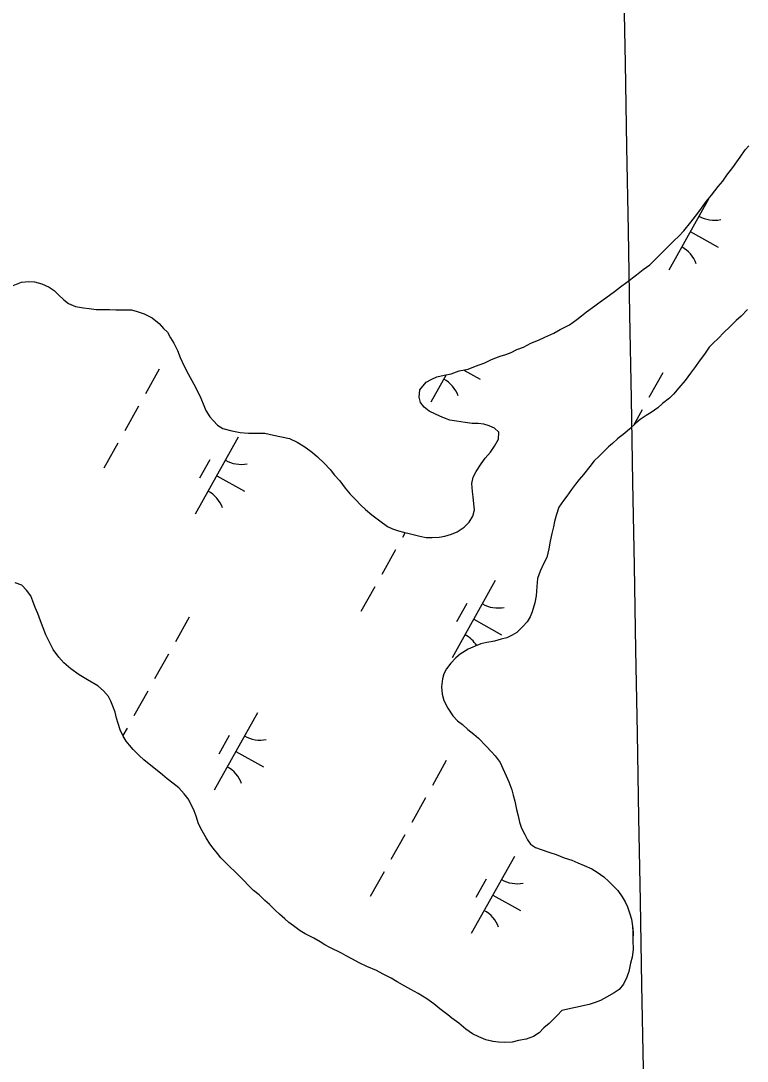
# Model space of a CAD drawing. Extents: x 3923531 to 3943530, y 207391 to 229799.
# Drawn here: x 3935378 to 3935788, y 213699 to 214286 of the extents above; entities that cross this region are included whole.
import ezdxf

# ---------------------------------------------------------------- set-up
doc = ezdxf.new("R2010")
doc.units = 0
for name, color, linetype in [('V-GRID-MAJR', 7, 'Continuous'), ('V-TOPO-SHOR', 7, 'Continuous'), ('V-WETL-SWMP', 7, 'Continuous')]:
    doc.layers.add(name, color=color, linetype=linetype)

msp = doc.modelspace()

# ---------------------------------------------------------------- linework, layer by layer
at = {"layer": 'V-GRID-MAJR'}
msp.add_spline([(3935779.93, 210874.81), (3935760.83, 211942.59), (3935652.4, 218002.59), (3935543.98, 224062.57), (3935501.82, 226418.85)], degree=3, dxfattribs=at)
at = {"layer": 'V-TOPO-SHOR'}
for points in [[(3935756.29, 214172.68), (3935758.98, 214175.96), (3935761.33, 214179.24), (3935765.19, 214184.49), (3935767.88, 214187.77), (3935771.74, 214192.7), (3935774.26, 214195.81), (3935776.61, 214199.1), (3935779.97, 214203.53), (3935782.15, 214206.65), (3935784.17, 214209.28), (3935787.03, 214213.38), (3935789.04, 214215.68)], [(3935520.44, 214052.3), (3935525.06, 214051.25), (3935529.52, 214050.37), (3935533.8, 214048.34), (3935538.24, 214045.64), (3935542.5, 214042.45), (3935545.29, 214040.1), (3935549.06, 214036.42), (3935552.5, 214032.91), (3935554.94, 214029.57), (3935557.89, 214026.39), (3935560.99, 214022.22), (3935563.76, 214018.88), (3935566.71, 214015.87), (3935569.82, 214012.69), (3935572.44, 214010.34), (3935576.05, 214007.16), (3935580.48, 214003.8), (3935584.91, 214000.61), (3935587.71, 213999.25), (3935591.01, 213998.22), (3935593.98, 213997.53), (3935597.94, 213996.49), (3935603.06, 213995.28), (3935606.69, 213994.41), (3935610.17, 213994.37), (3935614.14, 213994.66), (3935617.29, 213995.12), (3935620.95, 213996.24), (3935624.27, 213997.69), (3935628.11, 214000.3), (3935630.95, 214003.08), (3935633.14, 214006.53), (3935634.01, 214010), (3935633.71, 214013.48), (3935633.26, 214017.46), (3935632.8, 214020.44), (3935632.52, 214024.91), (3935633.22, 214028.55), (3935634.91, 214031.67), (3935637.77, 214036.11), (3935640.12, 214039.23), (3935642.97, 214042.67), (3935645.33, 214045.96), (3935647.52, 214050.07), (3935647.73, 214054.04), (3935645.28, 214056.22), (3935642.31, 214057.57), (3935639.34, 214058.43), (3935636.04, 214058.8), (3935632.73, 214058.84), (3935628.76, 214059.38), (3935623.8, 214060.09), (3935620, 214060.8), (3935616.21, 214062.17), (3935611.93, 214064.03), (3935608.47, 214065.72), (3935605.52, 214068.08), (3935603.56, 214070.75), (3935602.77, 214073.73), (3935603.14, 214077.87), (3935606.67, 214082.13), (3935610, 214083.91), (3935612.82, 214085.21), (3935616.8, 214086.16), (3935620.79, 214086.94), (3935625.27, 214088.55), (3935630.41, 214089.48), (3935634.57, 214091.26), (3935639.89, 214093.19), (3935643.71, 214094.96), (3935648.54, 214096.9), (3935651.69, 214097.86), (3935654.68, 214098.98), (3935658.01, 214100.6), (3935661.67, 214102.05), (3935665.83, 214104.15), (3935670.15, 214105.93), (3935673.81, 214107.54), (3935678.8, 214109.8), (3935682.46, 214111.92), (3935687.63, 214114.67), (3935691.8, 214117.61), (3935694.47, 214119.73), (3935697.31, 214121.85), (3935701.98, 214125.27), (3935704.98, 214127.56), (3935708.32, 214129.84), (3935713.16, 214133.43), (3935716.5, 214136.04), (3935720.17, 214138.65), (3935725.51, 214142.89), (3935729.35, 214145.83), (3935733.02, 214148.43), (3935737.37, 214152.86), (3935740.21, 214155.64), (3935742.89, 214158.26), (3935746.74, 214162.02), (3935749.42, 214164.64), (3935752.27, 214167.75), (3935756.29, 214172.68)], [(3935373.4, 214136.83), (3935378.06, 214138.77), (3935382.2, 214139.05), (3935385.5, 214138.85), (3935389.63, 214137.81), (3935393.75, 214135.78), (3935396.54, 214133.93), (3935399, 214131.59), (3935401.94, 214128.74), (3935404.57, 214126.73), (3935408.52, 214125.03), (3935413.15, 214124.15), (3935416.29, 214123.78), (3935420.25, 214123.24), (3935424.23, 214123.2), (3935427.7, 214123.16), (3935431.34, 214123.12), (3935436.14, 214123.07), (3935440.28, 214123.02), (3935443.42, 214122.16), (3935447.37, 214120.79), (3935451.82, 214118.59), (3935455.92, 214115.4), (3935458.37, 214112.56), (3935460.5, 214110.39), (3935462.29, 214107.22), (3935464.07, 214104.22), (3935466.18, 214100.06), (3935467.79, 214096.07), (3935469.73, 214091.58), (3935472.32, 214086.92), (3935475.4, 214081.09), (3935477.83, 214076.43), (3935479.45, 214073.1), (3935481.06, 214068.95), (3935482.19, 214066.12), (3935484.47, 214062.62), (3935486.6, 214060.28), (3935488.72, 214057.94), (3935491.84, 214056.08), (3935496.96, 214054.71), (3935501.58, 214053.83), (3935506.38, 214053.44), (3935511.35, 214053.39), (3935515.48, 214053.34), (3935520.44, 214052.3)], [(3935788.19, 214123.17), (3935784.67, 214119.56), (3935781.83, 214116.95), (3935778.15, 214113.18), (3935775.14, 214110.4), (3935771.45, 214106.64), (3935769.11, 214104.51), (3935766.6, 214101.89), (3935763.91, 214097.95), (3935761.05, 214094.01), (3935758.87, 214091.05), (3935756.01, 214087.27), (3935752.99, 214083.17), (3935749.47, 214078.9), (3935746.45, 214075.46), (3935744.11, 214073.17), (3935740.27, 214070.07), (3935737.59, 214067.78), (3935733.92, 214065.01), (3935731.09, 214063.38), (3935727.59, 214061.1), (3935725.25, 214058.98), (3935721.74, 214055.87), (3935718.9, 214053.42), (3935714.89, 214050.15), (3935712.05, 214047.54), (3935709.71, 214045.58), (3935704.52, 214040.34), (3935701.68, 214037.72), (3935699.16, 214034.61), (3935695.63, 214030.01), (3935693.12, 214027.22), (3935691.11, 214024.6), (3935688.75, 214021.48), (3935686.23, 214017.86), (3935684.38, 214015.4), (3935681.69, 214011.62), (3935680.15, 214006.84), (3935679.29, 214003.54), (3935678.59, 214000.4), (3935677.72, 213996.77), (3935676.85, 213992.31), (3935675.97, 213988.02), (3935674.93, 213983.23), (3935673.23, 213979.94), (3935671.2, 213975.49), (3935669.66, 213971.21), (3935669.28, 213966.74), (3935668.89, 213961.45), (3935668.19, 213957.49), (3935666.64, 213952.37), (3935665.45, 213949.57), (3935663.77, 213946.78), (3935661.42, 213944.15), (3935657.91, 213940.72), (3935655.24, 213939.26), (3935652.25, 213937.8), (3935649.09, 213937.01), (3935645.28, 213935.89), (3935640.96, 213935.11), (3935637.65, 213934.32), (3935634.48, 213933.03), (3935630.5, 213931.42), (3935625.99, 213928.49), (3935623.49, 213926.36), (3935620.64, 213923.42), (3935618.29, 213920.3), (3935616.77, 213917.5), (3935615.91, 213914.53)], [(3935385.83, 213954.83), (3935384.54, 213958.49), (3935383.25, 213961.48), (3935380.97, 213964.65), (3935378.35, 213967.49), (3935374.56, 213968.86)], [(3935683.4, 213727.12), (3935680.88, 213724.5), (3935678.54, 213722.21), (3935676.2, 213719.92), (3935673.19, 213717.47), (3935670.51, 213714.52), (3935667.35, 213712.57), (3935663.19, 213710.96), (3935658.88, 213710.18), (3935655.23, 213709.39), (3935650.92, 213709.11), (3935647.62, 213709.31), (3935644.48, 213709.68), (3935640.51, 213710.55), (3935636.39, 213712.25), (3935632.94, 213713.94), (3935629.16, 213716.63), (3935625.22, 213719.99), (3935621.28, 213722.84), (3935618.99, 213724.85), (3935614.39, 213728.21), (3935611.11, 213730.9), (3935607.17, 213733.76), (3935602.23, 213736.79), (3935597.96, 213739.15), (3935594.67, 213741.01), (3935590.39, 213743.37), (3935586.94, 213745.4), (3935582.33, 213747.77), (3935578.71, 213749.79), (3935573.27, 213752), (3935569.32, 213753.87), (3935564.72, 213756.4), (3935561.42, 213758.09), (3935558.79, 213759.61), (3935552.21, 213762.83), (3935549.41, 213764.35), (3935546.78, 213766.03), (3935543.16, 213768.06), (3935538.39, 213770.6), (3935535.59, 213772.28), (3935531.82, 213774.97), (3935529.19, 213776.99), (3935526.9, 213779), (3935523.78, 213781.68), (3935521.32, 213783.86), (3935518.21, 213787.04), (3935515.59, 213789.38), (3935512.31, 213792.56), (3935509.19, 213794.92), (3935506.09, 213798.09), (3935503.96, 213800.43), (3935501.01, 213803.28), (3935498.72, 213805.46), (3935495.61, 213808.47), (3935493.32, 213810.81), (3935490.7, 213813.49), (3935488.74, 213815.99), (3935486.45, 213818.83), (3935484.49, 213821.34), (3935482.38, 213824.67), (3935480.11, 213828.67), (3935478, 213832.66), (3935476.72, 213836.98), (3935475.6, 213839.97), (3935473.98, 213843.63), (3935472.2, 213846.8), (3935469.91, 213849.64), (3935466.97, 213852.98), (3935463.52, 213855.67), (3935460.41, 213858.18), (3935457.78, 213860.36), (3935453.84, 213863.55), (3935451.05, 213865.57), (3935447.28, 213868.92), (3935444.49, 213871.27), (3935441.22, 213874.61), (3935439.1, 213877.12), (3935437.14, 213879.46), (3935435.51, 213882.29), (3935433.89, 213885.78), (3935432.77, 213889.44), (3935431.82, 213892.42), (3935431.02, 213895.74), (3935429.74, 213899.07), (3935428.61, 213901.89), (3935427.15, 213904.56), (3935424.37, 213907.73), (3935421.26, 213910.58), (3935415.34, 213913.96), (3935410.57, 213916.82), (3935405.97, 213920.18), (3935402.04, 213923.7), (3935399.09, 213926.88), (3935396, 213931.22), (3935394.21, 213934.55), (3935391.79, 213939.54), (3935390.34, 213943.36), (3935388.73, 213947.35), (3935387.28, 213951.51), (3935385.83, 213954.83)], [(3935615.91, 213914.53), (3935615.37, 213910.07), (3935615.81, 213905.93), (3935616.77, 213902.44), (3935619.04, 213898.11), (3935621.8, 213893.61), (3935624.42, 213890.77), (3935627.21, 213888.75), (3935630.33, 213885.9), (3935633.61, 213883.39), (3935636.23, 213881.04), (3935640.65, 213876.52), (3935643.59, 213873.35), (3935645.72, 213871), (3935648.49, 213867.33), (3935649.95, 213864.01), (3935651.89, 213859.85), (3935653.5, 213856.36), (3935655.11, 213851.87), (3935655.9, 213848.88), (3935656.86, 213845.39), (3935657.8, 213840.75), (3935658.76, 213837.26), (3935659.38, 213833.61), (3935660.5, 213830.13), (3935662.44, 213826.63), (3935663.9, 213823.63), (3935665.69, 213821.13), (3935668.49, 213819.28), (3935671.62, 213818.09), (3935676.56, 213816.38), (3935680.2, 213815.34), (3935684.64, 213813.47), (3935688.93, 213812.1), (3935692.39, 213810.57), (3935696.02, 213809.21), (3935700.3, 213807.18), (3935703.42, 213805.32), (3935707.03, 213802.64), (3935709.99, 213800.12), (3935712.44, 213797.61), (3935715.06, 213794.93), (3935717.5, 213791.43), (3935719.13, 213788.6), (3935720.42, 213785.77), (3935721.54, 213782.45), (3935722.66, 213778.8), (3935723.28, 213774.82), (3935723.58, 213771.5), (3935723.52, 213766.87), (3935723.63, 213761.74), (3935723.08, 213757.27), (3935722.22, 213753.97), (3935721.18, 213749.18), (3935720.15, 213746.05), (3935718.12, 213742.1), (3935715.77, 213739.15), (3935712.93, 213737.19), (3935708.6, 213734.76), (3935705.27, 213732.81), (3935702.12, 213731.68), (3935698.79, 213730.56), (3935683.4, 213727.12)]]:
    msp.add_lwpolyline(points, dxfattribs=at)
at = {"layer": 'V-WETL-SWMP'}
for p, q in [((3935766.35, 214185.91), (3935743.77, 214145.49)), ((3935755.97, 214167.32), (3935771.68, 214158.54)), ((3935455.87, 214089.55), (3935448.07, 214075.58)), ((3935628.04, 214089.05), (3935637.27, 214083.89)), ((3935618.06, 214086.4), (3935609.37, 214070.85)), ((3935740.42, 214087.46), (3935732.61, 214073.5)), ((3935444.17, 214068.6), (3935436.37, 214054.63)), ((3935728.71, 214066.51), (3935723.77, 214057.67)), ((3935432.46, 214047.64), (3935424.66, 214033.68)), ((3935500.55, 214051.18), (3935476.17, 214007.53)), ((3935484.55, 214038.36), (3935478.7, 214027.88)), ((3935488.36, 214029.36), (3935504.07, 214020.58)), ((3935594.87, 213997.3), (3935593.28, 213994.46)), ((3935589.38, 213987.47), (3935581.58, 213973.5)), ((3935577.68, 213966.52), (3935569.87, 213952.55)), ((3935645.77, 213970.06), (3935621.38, 213926.41)), ((3935629.76, 213957.23), (3935623.91, 213946.76)), ((3935472.81, 213949.5), (3935465.01, 213935.54)), ((3935633.57, 213948.23), (3935649.29, 213939.45)), ((3935461.11, 213928.55), (3935453.3, 213914.58)), ((3935449.4, 213907.6), (3935441.6, 213893.63)), ((3935511.36, 213895.41), (3935486.97, 213851.76)), ((3935437.7, 213886.65), (3935435.4, 213882.53)), ((3935495.36, 213882.59), (3935489.51, 213872.11)), ((3935499.17, 213873.59), (3935514.88, 213864.81)), ((3935618.02, 213868.38), (3935610.22, 213854.41)), ((3935606.32, 213847.43), (3935598.52, 213833.46)), ((3935594.61, 213826.48), (3935586.81, 213812.51)), ((3935656.57, 213814.29), (3935632.19, 213770.64)), ((3935582.91, 213805.52), (3935575.11, 213791.55)), ((3935640.57, 213801.46), (3935634.72, 213790.99)), ((3935644.38, 213792.46), (3935660.1, 213783.68))]:
    msp.add_line(p, q, dxfattribs=at)
for points in [[(3935756.29, 214172.68), (3935758.98, 214175.96), (3935761.33, 214179.24), (3935765.19, 214184.49), (3935767.88, 214187.77), (3935771.74, 214192.7), (3935774.26, 214195.81), (3935776.61, 214199.1), (3935779.97, 214203.53), (3935782.15, 214206.65), (3935784.17, 214209.28), (3935787.03, 214213.38), (3935789.04, 214215.68)], [(3935520.44, 214052.3), (3935525.06, 214051.25), (3935529.52, 214050.37), (3935533.8, 214048.34), (3935538.24, 214045.64), (3935542.51, 214042.45), (3935545.29, 214040.1), (3935549.06, 214036.42), (3935552.5, 214032.91), (3935554.94, 214029.57), (3935557.89, 214026.39), (3935560.99, 214022.22), (3935563.76, 214018.88), (3935566.71, 214015.87), (3935569.82, 214012.69), (3935572.44, 214010.34), (3935576.05, 214007.16), (3935580.48, 214003.8), (3935584.91, 214000.61), (3935587.71, 213999.25), (3935591.01, 213998.22), (3935593.98, 213997.53), (3935597.94, 213996.49), (3935603.06, 213995.28), (3935606.69, 213994.41), (3935610.17, 213994.37), (3935614.14, 213994.66), (3935617.29, 213995.12), (3935620.95, 213996.24), (3935624.27, 213997.69), (3935628.11, 214000.3), (3935630.95, 214003.08), (3935633.14, 214006.53), (3935634.01, 214010), (3935633.71, 214013.48), (3935633.26, 214017.45), (3935632.8, 214020.44), (3935632.52, 214024.91), (3935633.22, 214028.54), (3935634.91, 214031.67), (3935637.77, 214036.11), (3935640.12, 214039.23), (3935642.97, 214042.67), (3935645.33, 214045.96), (3935647.52, 214050.07), (3935647.73, 214054.04), (3935645.27, 214056.22), (3935642.31, 214057.57), (3935639.34, 214058.43), (3935636.04, 214058.8), (3935632.73, 214058.84), (3935628.76, 214059.38), (3935623.8, 214060.1), (3935620, 214060.8), (3935616.21, 214062.16), (3935611.93, 214064.03), (3935608.47, 214065.73), (3935605.52, 214068.08), (3935603.56, 214070.74), (3935602.77, 214073.73), (3935603.14, 214077.87), (3935606.67, 214082.13), (3935610, 214083.92), (3935612.82, 214085.21), (3935616.81, 214086.16), (3935620.79, 214086.94), (3935625.27, 214088.55), (3935630.41, 214089.48), (3935634.57, 214091.26), (3935639.89, 214093.19), (3935643.71, 214094.96), (3935648.54, 214096.9), (3935651.69, 214097.86), (3935654.68, 214098.98), (3935658.01, 214100.6), (3935661.67, 214102.05), (3935665.83, 214104.15), (3935670.15, 214105.93), (3935673.81, 214107.54), (3935678.8, 214109.8), (3935682.47, 214111.92), (3935687.63, 214114.67), (3935691.8, 214117.61), (3935694.47, 214119.73), (3935697.31, 214121.85), (3935701.98, 214125.27), (3935704.98, 214127.56), (3935708.32, 214129.84), (3935713.16, 214133.43), (3935716.5, 214136.04), (3935720.17, 214138.65), (3935725.51, 214142.89), (3935729.35, 214145.83), (3935733.02, 214148.43), (3935737.37, 214152.86), (3935740.21, 214155.64), (3935742.89, 214158.26), (3935746.74, 214162.02), (3935749.42, 214164.64), (3935752.27, 214167.75), (3935756.29, 214172.68)], [(3935373.4, 214136.83), (3935378.05, 214138.77), (3935382.2, 214139.05), (3935385.5, 214138.85), (3935389.63, 214137.81), (3935393.75, 214135.78), (3935396.54, 214133.93), (3935399, 214131.59), (3935401.94, 214128.74), (3935404.57, 214126.73), (3935408.52, 214125.03), (3935413.15, 214124.15), (3935416.29, 214123.78), (3935420.25, 214123.24), (3935424.23, 214123.2), (3935427.7, 214123.16), (3935431.34, 214123.12), (3935436.14, 214123.07), (3935440.28, 214123.02), (3935443.41, 214122.16), (3935447.37, 214120.79), (3935451.82, 214118.59), (3935455.92, 214115.4), (3935458.37, 214112.56), (3935460.5, 214110.39), (3935462.28, 214107.22), (3935464.07, 214104.22), (3935466.18, 214100.06), (3935467.79, 214096.07), (3935469.73, 214091.58), (3935472.32, 214086.92), (3935475.4, 214081.09), (3935477.83, 214076.43), (3935479.45, 214073.1), (3935481.06, 214068.95), (3935482.19, 214066.12), (3935484.47, 214062.62), (3935486.59, 214060.28), (3935488.72, 214057.94), (3935491.84, 214056.08), (3935496.96, 214054.71), (3935501.58, 214053.83), (3935506.38, 214053.44), (3935511.35, 214053.39), (3935515.48, 214053.34), (3935520.44, 214052.3)], [(3935788.19, 214123.17), (3935784.67, 214119.56), (3935781.83, 214116.95), (3935778.15, 214113.18), (3935775.14, 214110.4), (3935771.45, 214106.63), (3935769.11, 214104.51), (3935766.6, 214101.89), (3935763.91, 214097.95), (3935761.05, 214094), (3935758.87, 214091.05), (3935756.01, 214087.27), (3935752.99, 214083.17), (3935749.47, 214078.9), (3935746.45, 214075.46), (3935744.11, 214073.17), (3935740.27, 214070.07), (3935737.59, 214067.78), (3935733.92, 214065.01), (3935731.09, 214063.38), (3935727.59, 214061.1), (3935725.25, 214058.98), (3935721.74, 214055.87), (3935718.9, 214053.42), (3935714.89, 214050.15), (3935712.05, 214047.54), (3935709.71, 214045.58), (3935704.52, 214040.34), (3935701.68, 214037.72), (3935699.16, 214034.6), (3935695.63, 214030.01), (3935693.12, 214027.22), (3935691.1, 214024.6), (3935688.75, 214021.48), (3935686.23, 214017.86), (3935684.38, 214015.4), (3935681.69, 214011.62), (3935680.15, 214006.84), (3935679.29, 214003.54), (3935678.59, 214000.4), (3935677.72, 213996.77), (3935676.85, 213992.31), (3935675.97, 213988.02), (3935674.93, 213983.23), (3935673.23, 213979.94), (3935671.2, 213975.49), (3935669.66, 213971.21), (3935669.28, 213966.74), (3935668.89, 213961.45), (3935668.19, 213957.49), (3935666.64, 213952.37), (3935665.45, 213949.57), (3935663.77, 213946.78), (3935661.42, 213944.15), (3935657.91, 213940.72), (3935655.24, 213939.26), (3935652.25, 213937.8), (3935649.09, 213937.01), (3935645.27, 213935.89), (3935640.96, 213935.11), (3935637.64, 213934.32), (3935634.48, 213933.03), (3935630.5, 213931.42), (3935625.99, 213928.49), (3935623.49, 213926.36), (3935620.64, 213923.42), (3935618.29, 213920.3), (3935616.77, 213917.5), (3935615.91, 213914.53)], [(3935385.83, 213954.83), (3935384.54, 213958.49), (3935383.25, 213961.48), (3935380.97, 213964.65), (3935378.35, 213967.49), (3935374.56, 213968.86)], [(3935543.16, 213768.06), (3935538.39, 213770.59), (3935535.59, 213772.28), (3935531.82, 213774.97), (3935529.19, 213776.99), (3935526.9, 213779), (3935523.78, 213781.68), (3935521.32, 213783.86), (3935518.21, 213787.04), (3935515.59, 213789.38), (3935512.31, 213792.56), (3935509.2, 213794.92), (3935506.09, 213798.09), (3935503.96, 213800.43), (3935501.01, 213803.28), (3935498.72, 213805.46), (3935495.61, 213808.47), (3935493.32, 213810.81), (3935490.7, 213813.49), (3935488.74, 213815.99), (3935486.45, 213818.83), (3935484.49, 213821.34), (3935482.38, 213824.67), (3935480.11, 213828.67), (3935478, 213832.66), (3935476.72, 213836.98), (3935475.6, 213839.97), (3935473.98, 213843.63), (3935472.2, 213846.8), (3935469.91, 213849.64), (3935466.97, 213852.98), (3935463.52, 213855.66), (3935460.4, 213858.18), (3935457.78, 213860.36), (3935453.84, 213863.55), (3935451.05, 213865.57), (3935447.28, 213868.92), (3935444.49, 213871.27), (3935441.22, 213874.61), (3935439.1, 213877.12), (3935437.14, 213879.46), (3935435.51, 213882.29), (3935433.89, 213885.78), (3935432.78, 213889.44), (3935431.82, 213892.43), (3935431.02, 213895.74), (3935429.74, 213899.07), (3935428.61, 213901.9), (3935427.15, 213904.56), (3935424.37, 213907.73), (3935421.26, 213910.58), (3935415.34, 213913.96), (3935410.57, 213916.82), (3935405.97, 213920.18), (3935402.04, 213923.7), (3935399.09, 213926.88), (3935396, 213931.22), (3935394.21, 213934.55), (3935391.78, 213939.54), (3935390.34, 213943.36), (3935388.73, 213947.35), (3935387.28, 213951.51), (3935385.83, 213954.83)], [(3935615.91, 213914.53), (3935615.36, 213910.07), (3935615.81, 213905.93), (3935616.77, 213902.44), (3935619.04, 213898.11), (3935621.8, 213893.61), (3935624.42, 213890.77), (3935627.21, 213888.75), (3935630.33, 213885.9), (3935633.61, 213883.39), (3935636.23, 213881.04), (3935640.65, 213876.52), (3935643.59, 213873.35), (3935645.72, 213871), (3935648.49, 213867.33), (3935649.95, 213864.01), (3935651.89, 213859.85), (3935653.5, 213856.35), (3935655.11, 213851.87), (3935655.9, 213848.88), (3935656.86, 213845.39), (3935657.8, 213840.75), (3935658.75, 213837.26), (3935659.38, 213833.61), (3935660.5, 213830.13), (3935662.44, 213826.63), (3935663.9, 213823.63), (3935665.69, 213821.13), (3935668.49, 213819.28), (3935671.62, 213818.09), (3935676.57, 213816.38), (3935680.2, 213815.34), (3935684.64, 213813.47), (3935688.93, 213812.1), (3935692.39, 213810.58), (3935696.02, 213809.21), (3935700.3, 213807.18), (3935703.42, 213805.32), (3935707.03, 213802.64), (3935709.99, 213800.12), (3935712.44, 213797.61), (3935715.06, 213794.93), (3935717.5, 213791.43), (3935719.13, 213788.6), (3935720.42, 213785.77), (3935721.54, 213782.45), (3935722.66, 213778.8), (3935723.28, 213774.82), (3935723.57, 213771.5), (3935723.52, 213766.87), (3935723.63, 213761.74), (3935723.09, 213757.27), (3935722.22, 213753.97), (3935721.18, 213749.18), (3935720.15, 213746.05), (3935718.12, 213742.1), (3935715.77, 213739.15), (3935712.93, 213737.19), (3935708.6, 213734.76), (3935705.27, 213732.81), (3935702.12, 213731.68), (3935698.79, 213730.56), (3935683.4, 213727.12), (3935680.88, 213724.5), (3935678.54, 213722.21), (3935676.2, 213719.92), (3935673.19, 213717.47), (3935670.51, 213714.52), (3935667.35, 213712.57), (3935663.19, 213710.96), (3935658.88, 213710.18), (3935655.23, 213709.39), (3935650.92, 213709.11), (3935647.61, 213709.31), (3935644.47, 213709.68), (3935640.51, 213710.55), (3935636.39, 213712.25), (3935632.94, 213713.94), (3935629.16, 213716.63), (3935625.22, 213719.99), (3935621.28, 213722.84), (3935618.99, 213724.85), (3935614.39, 213728.21), (3935611.11, 213730.9), (3935607.17, 213733.76), (3935602.24, 213736.79), (3935597.96, 213739.15), (3935594.67, 213741.01), (3935590.39, 213743.37), (3935586.94, 213745.4), (3935582.33, 213747.77), (3935578.71, 213749.79), (3935573.27, 213752), (3935569.32, 213753.87), (3935564.71, 213756.4), (3935561.42, 213758.09), (3935558.79, 213759.61), (3935552.21, 213762.83), (3935549.41, 213764.35), (3935546.78, 213766.03), (3935543.16, 213768.06)]]:
    msp.add_lwpolyline(points, dxfattribs=at)
for centre, start, end in [((3935769.64, 214191.32), 240.03808, 281.58174), ((3935742.7, 214143.09), 20.03808, 61.58174), ((3935608.3, 214068.44), 20.03808, 61.58174), ((3935502.04, 214053.36), 240.03808, 281.58174), ((3935475.1, 214005.13), 20.03808, 61.58174), ((3935647.25, 213972.23), 240.03808, 281.58174), ((3935620.31, 213924), 32.00301, 61.58174), ((3935512.85, 213897.58), 240.03808, 281.58174), ((3935485.9, 213849.36), 20.03808, 61.58174), ((3935658.06, 213816.46), 240.03808, 281.58174), ((3935631.12, 213768.23), 20.03808, 61.58174)]:
    msp.add_arc(centre, 17.62, start, end, dxfattribs=at)

doc.saveas('drawing.dxf')
